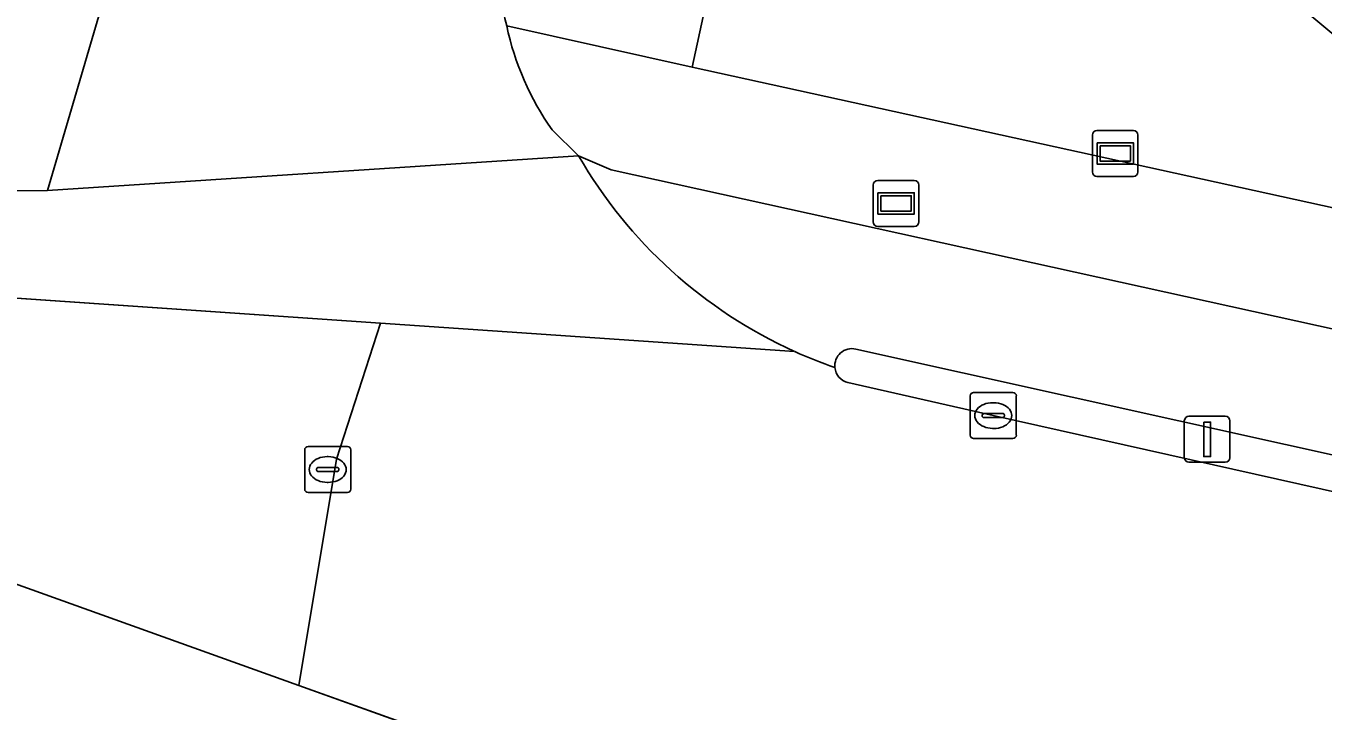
# Model space of a CAD drawing. Extents: x 161771 to 163125, y 382475 to 383179.
# Drawn here: x 163041.02 to 163069.18, y 382711.52 to 382726.4 of the extents above; entities that cross this region are included whole.
import ezdxf

# ---------------------------------------------------------------- set-up
doc = ezdxf.new("R2010")
doc.units = 0
for name, color, linetype in [('IMGEO_Berm_groen', 7, 'Continuous'), ('IMGEO_Fietspad_gesloten', 7, 'Continuous'), ('IMGEO_Fietspad_open', 7, 'Continuous'), ('IMGEO_Kolk', 7, 'Continuous'), ('IMGEO_Lichtmast', 7, 'Continuous'), ('IMGEO_Rijbaan_lokaal_gesloten', 7, 'Continuous'), ('IMGEO_Rijbaan_lokaal_open', 7, 'Continuous'), ('IMGEO_Rioolput', 7, 'Continuous'), ('IMGEO_Verkeerseiland_open', 7, 'Continuous'), ('IMGEO_Verklikker', 7, 'Continuous'), ('IMGEO_Voetpad_open', 7, 'Continuous'), ('IMGEO_Wegwijzer', 7, 'Continuous')]:
    doc.layers.add(name, color=color, linetype=linetype)

msp = doc.modelspace()

# ---------------------------------------------------------------- linework, layer by layer
at = {"layer": 'IMGEO_Berm_groen'}
msp.add_lwpolyline([(163051.457, 382726.396), (163055.485, 382725.497), (163057.737, 382735.908)], dxfattribs=at)
msp.add_lwpolyline([(163057.737, 382735.908), (163055.485, 382725.497), (163075.559, 382721.091)], close=True, dxfattribs=at)
msp.add_arc((163058.888, 382728.277), 7.665, 184.173, 194.2035, dxfattribs=at)
at = {"layer": 'IMGEO_Fietspad_gesloten'}
msp.add_lwpolyline([(163035.815, 382722.769), (163041.488, 382722.82), (163043.157, 382728.516)], dxfattribs=at)
at = {"layer": 'IMGEO_Fietspad_open'}
for points in [[(163090.155, 382712.464), (163090.72, 382715.103), (163089.897, 382715.285), (163088.873, 382715.511), (163085.802, 382716.189), (163082.359, 382716.95), (163081.188, 382717.208), (163080.627, 382717.332), (163053.722, 382723.274), (163053.017, 382723.576)], [(163059.035, 382719.377), (163080.066, 382714.705), (163080.59, 382714.589), (163081.768, 382714.327), (163085.196, 382713.566), (163088.292, 382712.878), (163089.315, 382712.651), (163090.155, 382712.464)]]:
    msp.add_lwpolyline(points, dxfattribs=at)
for centre, radius, start, end in [((163061.971, 382728.742), 10.337, 209.9827, 245.6392), ((163062.004, 382728.835), 10.435, 245.6856, 250.8474), ((163058.951, 382719.014), 0.373, 76.9577, 185.6811)]:
    msp.add_arc(centre, radius, start, end, dxfattribs=at)
at = {"layer": 'IMGEO_Kolk'}
for p, q in [((163061.518, 382717.508), (163061.518, 382718.36)), ((163061.593, 382718.434), (163062.445, 382718.434)), ((163062.519, 382718.36), (163062.519, 382717.508)), ((163062.006, 382718.214), (163062.031, 382718.214)), ((163061.777, 382717.928), (163061.777, 382717.94)), ((163062.215, 382717.891), (163061.817, 382717.891)), ((163061.82, 382717.977), (163062.218, 382717.977)), ((163062.261, 382717.94), (163062.261, 382717.928)), ((163062.029, 382717.654), (163062.004, 382717.654)), ((163062.445, 382717.434), (163061.593, 382717.434))]:
    msp.add_line(p, q, dxfattribs=at)
for points in [[(163061.518, 382717.508), (163061.518, 382718.36)], [(163061.593, 382718.434), (163062.445, 382718.434)], [(163062.519, 382718.36), (163062.519, 382717.508)], [(163062.445, 382717.434), (163061.593, 382717.434)]]:
    msp.add_lwpolyline(points, dxfattribs=at)
for centre, radius, start, end in [((163061.595, 382718.358), 0.0765, 91.552, 178.448), ((163061.595, 382718.358), 0.0765, 91.552, 178.448), ((163062.443, 382718.358), 0.0765, 1.552, 88.448), ((163062.443, 382718.358), 0.0765, 1.552, 88.448), ((163061.817, 382717.937), 0.0403, 85.8775, 175.7526), ((163061.814, 382717.927), 0.0366, 178.938, 274.7102), ((163062.218, 382717.934), 0.043, 264.8664, 352.4533), ((163062.222, 382717.939), 0.0386, 1.7309, 96.639), ((163061.595, 382717.51), 0.0765, 181.552, 268.448), ((163061.595, 382717.51), 0.0765, 181.552, 268.448), ((163062.443, 382717.51), 0.0765, 271.552, 358.448), ((163062.443, 382717.51), 0.0765, 271.552, 358.448)]:
    msp.add_arc(centre, radius, start, end, dxfattribs=at)
for centre, major_axis, ratio, start_param, end_param in [((163062.005, 382717.934), (-0.387, 0.002), 0.722429, 4.712389, 7.853982), ((163062.03, 382717.934), (-0.39, 0.002), 0.717154, 1.570796, 4.712389)]:
    msp.add_ellipse(centre, major_axis=major_axis, ratio=ratio, start_param=start_param, end_param=end_param, dxfattribs=at)
at = {"layer": 'IMGEO_Lichtmast'}
for p, q in [((163066.166, 382717.019), (163066.166, 382717.819)), ((163066.166, 382717.819), (163066.166, 382717.019)), ((163066.266, 382717.919), (163067.056, 382717.919)), ((163067.056, 382717.919), (163066.266, 382717.919)), ((163067.156, 382717.819), (163067.156, 382717.019)), ((163067.156, 382717.019), (163067.156, 382717.819)), ((163067.056, 382716.919), (163066.266, 382716.919)), ((163066.266, 382716.919), (163067.056, 382716.919))]:
    msp.add_line(p, q, dxfattribs=at)
msp.add_lwpolyline([(163066.586, 382717.794), (163066.736, 382717.794), (163066.736, 382717.044), (163066.586, 382717.044), (163066.586, 382717.794)], dxfattribs=at)
for centre, start, end in [((163066.266, 382717.819), 90, 180), ((163066.266, 382717.819), 90, 180), ((163067.056, 382717.819), 0, 90), ((163067.056, 382717.819), 360, 90), ((163066.266, 382717.019), 180, 270), ((163066.266, 382717.019), 180, 270), ((163067.056, 382717.019), 270, 0), ((163067.056, 382717.019), 270, 0)]:
    msp.add_arc(centre, 0.1, start, end, dxfattribs=at)
at = {"layer": 'IMGEO_Rijbaan_lokaal_gesloten'}
for points in [[(163052.125, 382710.236), (163050.674, 382710.737), (163046.945, 382712.072), (163033.334, 382716.946), (163031.336, 382717.589), (162976.631, 382730.027), (162861.402, 382755.875), (162678.397, 382796.971), (162605.633, 382813.283)], [(163043.157, 382728.516), (163041.488, 382722.82), (163053.017, 382723.576), (163052.442, 382724.136)], [(163053.017, 382723.576), (163041.488, 382722.82), (163035.815, 382722.769)], [(163035.966, 382720.816), (163048.718, 382719.942), (163057.707, 382719.325)], [(163057.707, 382719.325), (163048.718, 382719.942), (163047.759, 382716.988), (163046.945, 382712.072), (163050.674, 382710.737), (163052.125, 382710.236)], [(163088.102, 382702.881), (163088.854, 382706.392), (163089.992, 382711.703), (163089.147, 382711.89), (163088.124, 382712.115), (163085.019, 382712.8), (163081.594, 382713.555), (163080.413, 382713.816), (163079.9, 382713.929), (163079.146, 382714.095), (163062.019, 382717.933), (163058.863, 382718.65)]]:
    msp.add_lwpolyline(points, dxfattribs=at)
for centre, radius, start, end in [((163058.888, 382728.277), 7.665, 184.173, 194.2035), ((163057.466, 382727.671), 6.143, 191.9742, 215.1248), ((163061.971, 382728.742), 10.337, 209.9827, 245.6392), ((163062.004, 382728.835), 10.435, 245.6856, 250.8474), ((163058.95, 382719.011), 0.371, 185.2504, 256.4983)]:
    msp.add_arc(centre, radius, start, end, dxfattribs=at)
at = {"layer": 'IMGEO_Rijbaan_lokaal_open'}
msp.add_lwpolyline([(162642.274, 382808.681), (162613.961, 382815.02), (162554.685, 382828.334), (162522.166, 382835.638), (162521.175, 382832.265), (162544.4, 382827.043), (162605.633, 382813.283), (162678.397, 382796.971), (162861.402, 382755.875), (162976.631, 382730.027), (163031.336, 382717.589), (163033.334, 382716.946), (163046.945, 382712.072), (163047.759, 382716.988), (163048.718, 382719.942), (163035.966, 382720.816)], dxfattribs=at)
at = {"layer": 'IMGEO_Rioolput'}
for p, q in [((163047.071, 382716.336), (163047.071, 382717.188)), ((163047.146, 382717.262), (163047.998, 382717.262)), ((163048.072, 382717.188), (163048.072, 382716.336)), ((163047.559, 382717.042), (163047.584, 382717.042)), ((163047.33, 382716.756), (163047.33, 382716.768)), ((163047.768, 382716.719), (163047.37, 382716.719)), ((163047.373, 382716.805), (163047.771, 382716.805)), ((163047.814, 382716.768), (163047.814, 382716.756)), ((163047.582, 382716.482), (163047.557, 382716.482)), ((163047.998, 382716.262), (163047.146, 382716.262))]:
    msp.add_line(p, q, dxfattribs=at)
for points in [[(163047.071, 382716.336), (163047.071, 382717.188)], [(163047.146, 382717.262), (163047.998, 382717.262)], [(163048.072, 382717.188), (163048.072, 382716.336)], [(163047.998, 382716.262), (163047.146, 382716.262)]]:
    msp.add_lwpolyline(points, dxfattribs=at)
for centre, radius, start, end in [((163047.148, 382717.186), 0.0765, 91.552, 178.448), ((163047.148, 382717.186), 0.0765, 91.552, 178.448), ((163047.996, 382717.186), 0.0765, 1.552, 88.448), ((163047.996, 382717.186), 0.0765, 1.552, 88.448), ((163047.37, 382716.765), 0.0403, 85.8775, 175.7526), ((163047.367, 382716.755), 0.0366, 178.938, 274.7102), ((163047.771, 382716.762), 0.043, 264.8664, 352.4533), ((163047.775, 382716.767), 0.0386, 1.7309, 96.639), ((163047.148, 382716.338), 0.0765, 181.552, 268.448), ((163047.148, 382716.338), 0.0765, 181.552, 268.448), ((163047.996, 382716.338), 0.0765, 271.552, 358.448), ((163047.996, 382716.338), 0.0765, 271.552, 358.448)]:
    msp.add_arc(centre, radius, start, end, dxfattribs=at)
for centre, major_axis, ratio, start_param, end_param in [((163047.558, 382716.762), (-0.387, 0.002), 0.722429, 4.712389, 7.853982), ((163047.583, 382716.762), (-0.39, 0.002), 0.717154, 1.570796, 4.712389)]:
    msp.add_ellipse(centre, major_axis=major_axis, ratio=ratio, start_param=start_param, end_param=end_param, dxfattribs=at)
at = {"layer": 'IMGEO_Verkeerseiland_open'}
for points in [[(163090.155, 382712.464), (163089.315, 382712.651), (163088.292, 382712.878), (163085.196, 382713.566), (163081.768, 382714.327), (163080.59, 382714.589), (163080.066, 382714.705), (163059.035, 382719.377)], [(163058.863, 382718.65), (163062.019, 382717.933), (163079.146, 382714.095), (163079.9, 382713.929), (163080.413, 382713.816), (163081.594, 382713.555), (163085.019, 382712.8), (163088.124, 382712.115), (163089.147, 382711.89), (163089.992, 382711.703), (163090.155, 382712.464)]]:
    msp.add_lwpolyline(points, dxfattribs=at)
for centre, radius, start, end in [((163058.951, 382719.014), 0.373, 76.9577, 185.6811), ((163058.95, 382719.011), 0.371, 185.2504, 256.4983)]:
    msp.add_arc(centre, radius, start, end, dxfattribs=at)
at = {"layer": 'IMGEO_Verklikker'}
for p, q in [((163064.17, 382723.226), (163064.17, 382724.026)), ((163064.17, 382724.026), (163064.17, 382723.226)), ((163064.27, 382724.126), (163065.06, 382724.126)), ((163065.06, 382724.126), (163064.27, 382724.126)), ((163065.16, 382724.026), (163065.16, 382723.226)), ((163065.16, 382723.226), (163065.16, 382724.026)), ((163065.06, 382723.126), (163064.27, 382723.126)), ((163064.27, 382723.126), (163065.06, 382723.126))]:
    msp.add_line(p, q, dxfattribs=at)
for points in [[(163064.271, 382723.858), (163065.059, 382723.858), (163065.059, 382723.394), (163064.271, 382723.394), (163064.271, 382723.858)], [(163064.336, 382723.793), (163064.336, 382723.459), (163064.994, 382723.459), (163064.994, 382723.793), (163064.336, 382723.793)]]:
    msp.add_lwpolyline(points, dxfattribs=at)
for centre, start, end in [((163064.27, 382724.026), 90, 180), ((163064.27, 382724.026), 90, 180), ((163065.06, 382724.026), 0, 90), ((163065.06, 382724.026), 360, 90), ((163064.27, 382723.226), 180, 270), ((163064.27, 382723.226), 180, 270), ((163065.06, 382723.226), 270, 0), ((163065.06, 382723.226), 270, 0)]:
    msp.add_arc(centre, 0.1, start, end, dxfattribs=at)
at = {"layer": 'IMGEO_Voetpad_open'}
for points in [[(163090.72, 382715.103), (163091.253, 382717.588), (163090.29, 382717.805), (163089.329, 382718.022), (163086.379, 382718.686), (163082.924, 382719.464), (163081.762, 382719.726), (163081.238, 382719.844), (163075.559, 382721.091), (163055.485, 382725.497), (163051.457, 382726.396)], [(163052.442, 382724.136), (163053.017, 382723.576), (163053.722, 382723.274), (163080.627, 382717.332), (163081.188, 382717.208), (163082.359, 382716.95), (163085.802, 382716.189), (163088.873, 382715.511), (163089.897, 382715.285), (163090.72, 382715.103)]]:
    msp.add_lwpolyline(points, dxfattribs=at)
msp.add_arc((163057.466, 382727.671), 6.143, 191.9742, 215.1248, dxfattribs=at)
at = {"layer": 'IMGEO_Wegwijzer'}
for p, q in [((163059.413, 382722.141), (163059.413, 382722.941)), ((163059.413, 382722.941), (163059.413, 382722.141)), ((163059.513, 382723.041), (163060.303, 382723.041)), ((163060.303, 382723.041), (163059.513, 382723.041)), ((163060.403, 382722.941), (163060.403, 382722.141)), ((163060.403, 382722.141), (163060.403, 382722.941)), ((163060.303, 382722.041), (163059.513, 382722.041)), ((163059.513, 382722.041), (163060.303, 382722.041))]:
    msp.add_line(p, q, dxfattribs=at)
for points in [[(163059.514, 382722.773), (163060.302, 382722.773), (163060.302, 382722.309), (163059.514, 382722.309), (163059.514, 382722.773)], [(163059.579, 382722.708), (163059.579, 382722.374), (163060.237, 382722.374), (163060.237, 382722.708), (163059.579, 382722.708)]]:
    msp.add_lwpolyline(points, dxfattribs=at)
for centre, start, end in [((163059.513, 382722.941), 90, 180), ((163059.513, 382722.941), 90, 180), ((163060.303, 382722.941), 0, 90), ((163060.303, 382722.941), 360, 90), ((163059.513, 382722.141), 180, 270), ((163059.513, 382722.141), 180, 270), ((163060.303, 382722.141), 270, 0), ((163060.303, 382722.141), 270, 0)]:
    msp.add_arc(centre, 0.1, start, end, dxfattribs=at)

doc.saveas('drawing.dxf')
